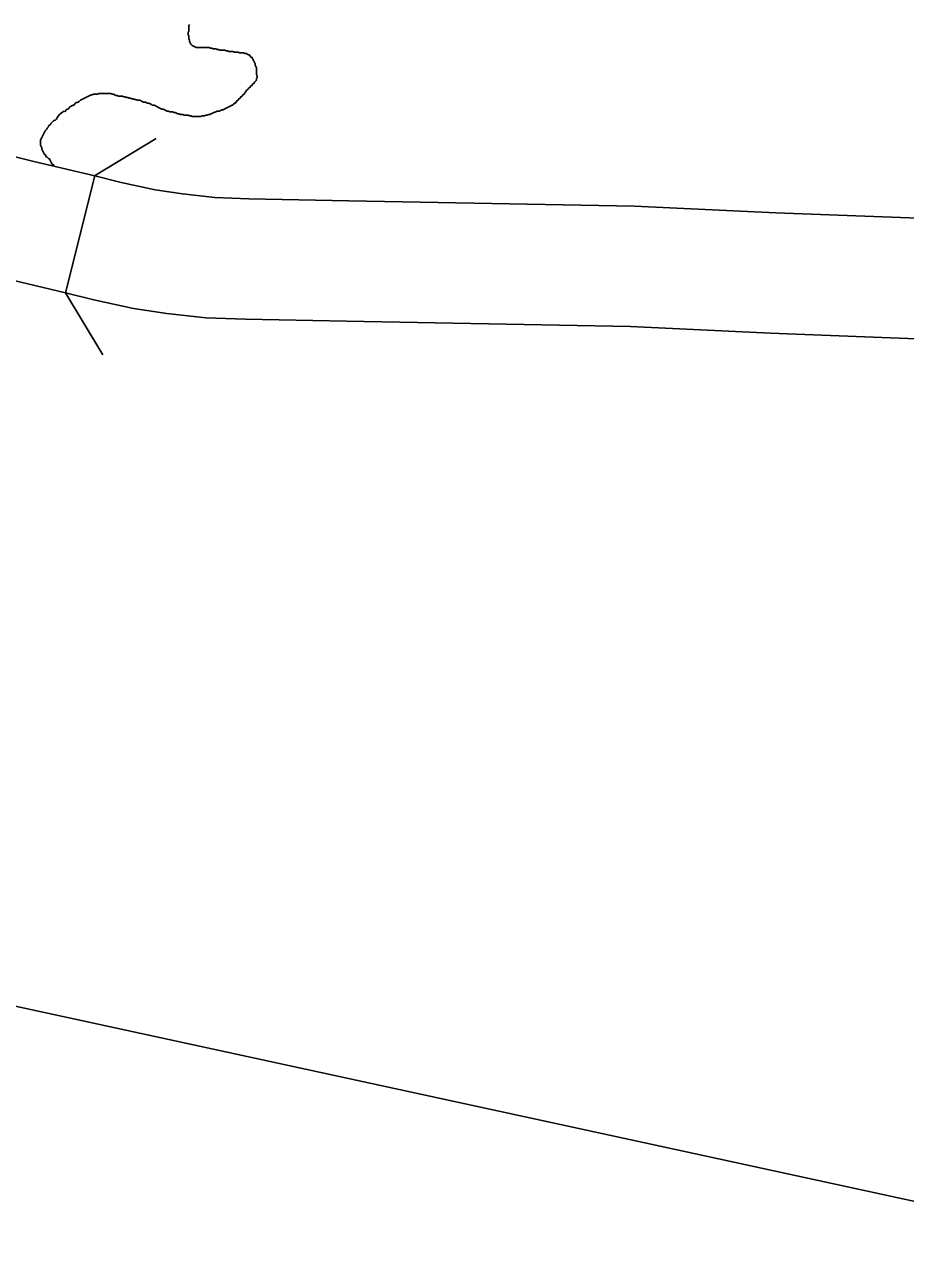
# Model space of a CAD drawing. Extents: x 813775 to 1157140, y 1757555 to 1979907.
# Drawn here: x 1046227 to 1049881, y 1836401 to 1841478 of the extents above; entities that cross this region are included whole.
import ezdxf

# ---------------------------------------------------------------- set-up
doc = ezdxf.new("R2010")
doc.units = 0
for name, color, linetype in [('Level 10', 7, 'Continuous'), ('Level 35', 7, 'Continuous'), ('Level 37', 7, 'Continuous'), ('R_Draft', 7, 'Continuous')]:
    doc.layers.add(name, color=color, linetype=linetype)

msp = doc.modelspace()

# ---------------------------------------------------------------- linework, layer by layer
at = {"layer": 'Level 10'}
msp.add_line((1046396.7, 1840365), (1046518.1, 1840850.1), dxfattribs=at)
for points in [[(1046518.1, 1840850.1), (1046265.1, 1840909.9), (1046055.8, 1840962.6), (1045980.6, 1840982.6)], [(1046518.1, 1840850.1), (1046627.2, 1840822.8), (1046769.1, 1840792.4), (1046882.6, 1840775.1), (1047016.2, 1840760.2), (1047157.4, 1840755.2), (1047571.5, 1840747), (1048756.7, 1840725), (1049342.6, 1840697.5), (1050266.9, 1840661.9)], [(1046396.7, 1840365), (1046147.6, 1840423.9), (1045930.4, 1840478.6), (1045855.4, 1840498.5)], [(1050245.6, 1840162.3), (1049321.2, 1840197.9), (1048740.4, 1840225.2), (1047562, 1840247.1), (1047143.5, 1840255.3), (1046979.6, 1840261.2), (1046817.4, 1840279.3), (1046679, 1840300.3), (1046514.1, 1840335.7), (1046396.7, 1840365)]]:
    msp.add_lwpolyline(points, dxfattribs=at)
at = {"layer": 'Level 35'}
for points in [[(1046911.3, 1841478), (1046908.5, 1841472.6), (1046908.5, 1841467.1), (1046908.5, 1841461.7), (1046908.5, 1841456.2), (1046908.5, 1841450.8), (1046905.8, 1841445.3), (1046905.8, 1841439.9), (1046905.8, 1841434.4), (1046908.5, 1841429), (1046908.5, 1841423.5), (1046908.5, 1841418.1), (1046911.3, 1841412.6), (1046911.3, 1841407.2), (1046914, 1841401.7), (1046916.7, 1841396.3), (1046922.2, 1841390.8), (1046927.6, 1841388.1), (1046933.1, 1841385.4), (1046938.5, 1841382.7), (1046944, 1841382.7), (1046949.4, 1841382.7), (1046954.8, 1841382.7), (1046960.3, 1841382.7), (1046965.7, 1841382.7), (1046971.2, 1841382.7), (1046976.6, 1841382.7), (1046982.1, 1841382.7), (1046987.5, 1841382.7), (1046993, 1841382.7), (1046998.4, 1841379.9), (1047003.9, 1841379.9), (1047009.3, 1841377.2), (1047014.8, 1841377.2), (1047020.2, 1841377.2), (1047025.7, 1841374.5), (1047031.1, 1841374.5), (1047036.6, 1841371.8), (1047042, 1841371.8), (1047047.5, 1841371.8), (1047052.9, 1841371.8), (1047058.3, 1841371.8), (1047063.8, 1841369), (1047069.2, 1841369), (1047074.7, 1841366.3), (1047080.1, 1841366.3), (1047085.6, 1841366.3), (1047091, 1841366.3), (1047096.5, 1841363.6), (1047101.9, 1841363.6), (1047107.4, 1841363.6), (1047112.8, 1841363.6), (1047118.3, 1841360.9), (1047123.7, 1841360.9), (1047129.2, 1841360.9), (1047134.6, 1841360.9), (1047140.1, 1841358.1), (1047145.5, 1841358.1), (1047151, 1841355.4), (1047156.4, 1841352.7), (1047161.8, 1841350), (1047164.6, 1841344.5), (1047170, 1841341.8), (1047172.7, 1841336.3), (1047175.5, 1841330.9), (1047178.2, 1841325.4), (1047180.9, 1841320), (1047183.6, 1841314.5), (1047183.6, 1841309.1), (1047186.4, 1841303.6), (1047189.1, 1841298.2), (1047189.1, 1841292.7), (1047189.1, 1841287.3), (1047189.1, 1841281.8), (1047189.1, 1841276.4), (1047189.1, 1841270.9), (1047191.8, 1841265.5), (1047191.8, 1841260), (1047189.1, 1841254.6), (1047189.1, 1841249.1), (1047186.4, 1841243.7), (1047180.9, 1841238.2), (1047178.2, 1841232.8), (1047172.7, 1841230.1), (1047170, 1841224.6), (1047164.6, 1841221.9), (1047161.8, 1841216.4), (1047156.4, 1841213.7), (1047153.7, 1841208.3), (1047148.2, 1841205.5), (1047145.5, 1841200.1)], [(1046666.1, 1841172.8), (1046660.7, 1841172.8), (1046655.2, 1841175.6), (1046649.8, 1841175.6), (1046644.3, 1841178.3), (1046638.9, 1841178.3), (1046633.5, 1841181), (1046628, 1841181), (1046622.6, 1841181), (1046617.1, 1841181), (1046611.7, 1841183.7), (1046606.2, 1841183.7), (1046600.8, 1841186.5), (1046595.3, 1841189.2), (1046589.9, 1841189.2), (1046584.4, 1841191.9), (1046579, 1841191.9), (1046573.5, 1841191.9), (1046568.1, 1841191.9), (1046562.6, 1841191.9), (1046557.2, 1841191.9), (1046551.7, 1841191.9), (1046546.3, 1841191.9), (1046540.8, 1841191.9), (1046535.4, 1841191.9), (1046530, 1841189.2), (1046524.5, 1841189.2), (1046519.1, 1841189.2), (1046513.6, 1841189.2), (1046508.2, 1841186.5), (1046502.7, 1841186.5), (1046497.3, 1841183.7), (1046491.8, 1841181), (1046486.4, 1841178.3), (1046480.9, 1841175.6), (1046475.5, 1841172.8), (1046470, 1841170.1), (1046464.6, 1841167.4), (1046459.1, 1841164.7), (1046453.7, 1841159.2), (1046448.2, 1841156.5), (1046442.8, 1841153.8), (1046437.3, 1841151), (1046434.6, 1841145.6), (1046429.2, 1841142.9), (1046423.7, 1841140.1), (1046418.3, 1841137.4), (1046412.8, 1841134.7), (1046410.1, 1841129.2), (1046404.7, 1841126.5), (1046399.2, 1841123.8), (1046396.5, 1841118.3), (1046391, 1841118.3)], [(1047145.5, 1841200.1), (1047140.1, 1841194.6), (1047137.3, 1841189.2), (1047131.9, 1841186.5), (1047129.2, 1841181), (1047123.7, 1841178.3), (1047121, 1841172.8), (1047115.5, 1841170.1), (1047112.8, 1841164.7), (1047107.4, 1841161.9), (1047104.7, 1841156.5), (1047101.9, 1841151), (1047096.5, 1841151), (1047093.8, 1841145.6), (1047088.3, 1841142.9), (1047082.9, 1841140.1), (1047077.4, 1841137.4), (1047072, 1841134.7), (1047066.5, 1841132), (1047061.1, 1841129.2), (1047055.6, 1841126.5), (1047050.2, 1841123.8), (1047044.7, 1841123.8), (1047039.3, 1841121.1), (1047031.1, 1841118.3), (1047025.7, 1841118.3), (1047020.2, 1841115.6), (1047012, 1841112.9), (1047006.6, 1841110.2), (1047001.2, 1841107.4), (1046995.7, 1841104.7), (1046990.3, 1841104.7), (1046984.8, 1841102), (1046979.4, 1841102), (1046973.9, 1841099.3), (1046968.5, 1841099.3), (1046963, 1841099.3), (1046957.6, 1841096.5), (1046952.1, 1841096.5), (1046946.7, 1841096.5), (1046941.2, 1841096.5), (1046935.8, 1841096.5), (1046927.6, 1841096.5), (1046922.2, 1841096.5), (1046916.7, 1841099.3), (1046911.3, 1841099.3), (1046905.8, 1841102), (1046900.4, 1841102), (1046894.9, 1841102), (1046889.5, 1841102), (1046884, 1841104.7), (1046878.6, 1841104.7), (1046873.1, 1841104.7), (1046867.7, 1841107.4), (1046862.2, 1841107.4), (1046856.8, 1841110.2), (1046851.3, 1841112.9), (1046845.9, 1841112.9), (1046840.5, 1841115.6), (1046835, 1841115.6), (1046829.6, 1841115.6), (1046824.1, 1841118.3), (1046818.7, 1841118.3), (1046813.2, 1841121.1), (1046807.8, 1841123.8), (1046802.3, 1841126.5), (1046796.9, 1841126.5), (1046791.4, 1841129.2), (1046786, 1841132), (1046780.5, 1841134.7), (1046775.1, 1841137.4), (1046769.6, 1841140.1), (1046764.2, 1841142.9), (1046758.7, 1841142.9), (1046753.3, 1841145.6), (1046747.8, 1841148.3), (1046742.4, 1841151), (1046737, 1841151), (1046731.5, 1841153.8), (1046726.1, 1841156.5), (1046720.6, 1841156.5), (1046715.2, 1841159.2), (1046709.7, 1841161.9), (1046704.3, 1841164.7), (1046698.8, 1841164.7), (1046693.4, 1841164.7), (1046687.9, 1841167.4), (1046682.5, 1841167.4), (1046677, 1841170.1), (1046671.6, 1841170.1), (1046666.1, 1841172.8)], [(1046391, 1841118.3), (1046361.1, 1841088.9), (1046358.4, 1841083.4), (1046352.9, 1841080.7), (1046347.5, 1841078), (1046342, 1841072.5), (1046336.6, 1841067.1), (1046333.8, 1841061.6), (1046328.4, 1841058.9), (1046325.7, 1841053.5), (1046320.2, 1841048), (1046317.5, 1841042.6), (1046312.1, 1841037.1), (1046309.3, 1841031.7), (1046306.6, 1841026.2), (1046303.9, 1841020.8), (1046301.2, 1841015.3), (1046298.4, 1841009.9), (1046295.7, 1841004.4), (1046293, 1840999), (1046293, 1840993.5), (1046293, 1840988.1), (1046293, 1840982.6), (1046293, 1840977.2), (1046295.7, 1840971.7), (1046298.4, 1840966.3), (1046298.4, 1840960.8), (1046301.2, 1840955.4), (1046303.9, 1840949.9), (1046306.6, 1840944.5), (1046309.3, 1840939), (1046314.8, 1840936.3), (1046314.8, 1840930.8), (1046320.2, 1840928.1), (1046325.7, 1840922.7), (1046331.1, 1840919.9), (1046333.8, 1840914.5), (1046336.6, 1840909), (1046339.3, 1840903.6), (1046342, 1840898.1), (1046347.5, 1840895.4), (1046349.9, 1840890.6)]]:
    msp.add_spline(points, degree=3, dxfattribs=at)
at = {"layer": 'Level 37'}
for points in [[(1046516.7, 1840850.5), (1046773.5, 1841005.6)], [(1046551.9, 1840108.3), (1046396.8, 1840365.1)]]:
    msp.add_lwpolyline(points, dxfattribs=at)
at = {"layer": 'R_Draft'}
msp.add_line((1092628.5, 1827333), (1002593.6, 1846862.3), dxfattribs=at)

doc.saveas('drawing.dxf')
